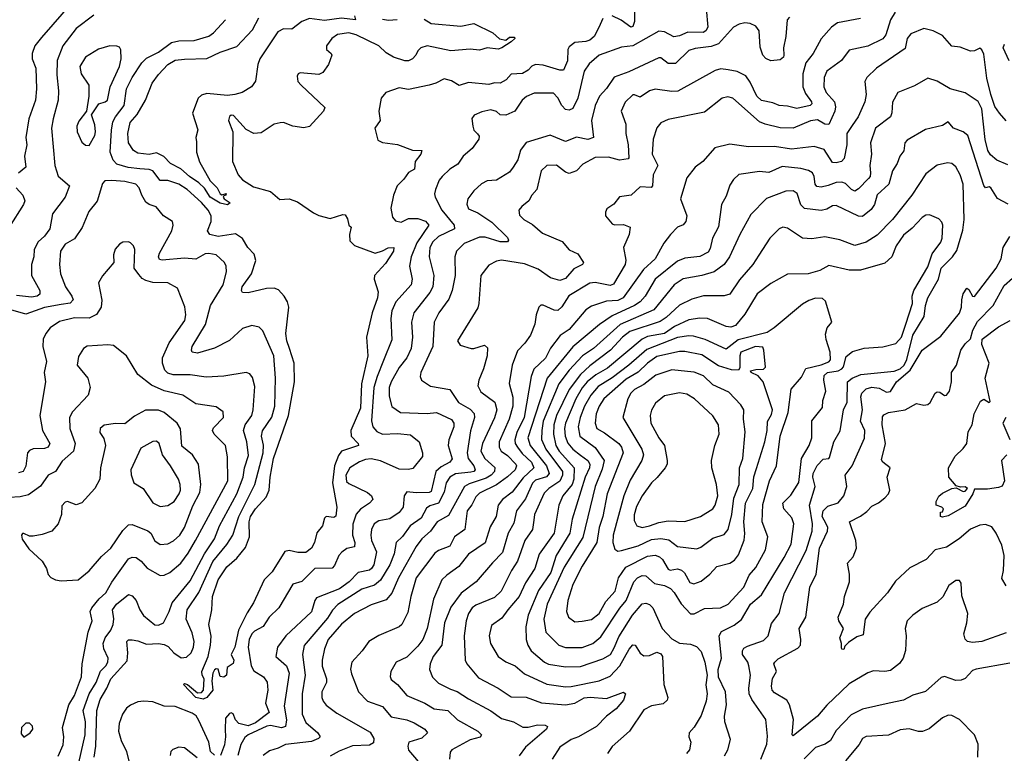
# Model space of a CAD drawing. Extents: x 1954683 to 2060285, y 904798 to 1016299.
# Tile 282 of 472: x 1994782 to 2000055, y 967326 to 971255. Entities that reach past the tile are written whole.
import ezdxf

# ---------------------------------------------------------------- set-up
doc = ezdxf.new("R2010")
doc.units = 0

msp = doc.modelspace()

# ---------------------------------------------------------------- linework, layer by layer
at = {"layer": '0CON10XD'}
for points in [[(1995068.5, 971355), (1994899.1, 971160.9), (1994863.6, 971115), (1994848.1, 971075), (1994849.4, 971045), (1994867.8, 970995), (1994872.5, 970885), (1994867.1, 970825), (1994831.5, 970725), (1994815.4, 970625), (1994821.1, 970585), (1994808.2, 970525), (1994814.4, 970465.6), (1994776.2, 970433.8)], [(1995179.7, 971280.3), (1995085, 971209.1), (1995014, 971115), (1994982.3, 971037.7), (1994980.4, 970960.4), (1994990.8, 970875), (1994989, 970825), (1994961.1, 970725), (1994953.3, 970675), (1994971.2, 970475), (1994987.3, 970417.3), (1995049.2, 970365), (1995025.9, 970305), (1994957.3, 970215), (1994942.8, 970135), (1994914.5, 970095.5), (1994881.5, 970065), (1994859.6, 970025), (1994858.2, 969985), (1994845.4, 969944.6), (1994845.9, 969885), (1994890.5, 969805), (1994890, 969785), (1994875.9, 969774.1), (1994845, 969768.8), (1994765, 969778.9)], [(1996575, 971276.9), (1996580, 971255), (1996505, 971264.2), (1996415, 971251), (1996335, 971262.3), (1996293.5, 971246.5), (1996240, 971205), (1996195, 971206.2), (1996165, 971191.2), (1996067.6, 971045), (1996057.1, 971015), (1996044.4, 970925.6), (1996024.3, 970895.7), (1995973.3, 970865), (1995935.2, 970854.8), (1995895, 970849.8), (1995785, 970860.7), (1995755, 970850.4), (1995738.8, 970835), (1995708.1, 970755), (1995735.8, 970665), (1995726, 970625), (1995728.3, 970601.7), (1995729.2, 970545), (1995744.7, 970494.7), (1995801.5, 970391.5), (1995839.5, 970355), (1995855, 970323.3), (1995865, 970316.7), (1995887.5, 970325), (1995886.7, 970315), (1995875, 970312.5), (1995871.2, 970305), (1995876.7, 970295), (1995910, 970275), (1995895, 970263.1), (1995855, 970271.8), (1995803.1, 970305), (1995772.5, 970352.5), (1995742.3, 970382.3), (1995691.9, 970415), (1995645, 970455.8), (1995588.9, 970485), (1995553.3, 970523.3), (1995515, 970542.9), (1995475, 970533.3), (1995415, 970540.6), (1995392.5, 970555), (1995364.3, 970595), (1995361.1, 970645), (1995373.6, 970705), (1995411.9, 970748.1), (1995456.4, 970823.6), (1995491.4, 970915), (1995525, 970962), (1995575.6, 971015), (1995615, 971038.2), (1995665, 971043.7), (1995785, 971048), (1995855, 971081.4), (1995945, 971112.4), (1996028.5, 971201.5), (1996063.3, 971265)], [(1998457.8, 971315), (1998467.2, 971215), (1998457.3, 971195), (1998442.6, 971187.4), (1998360.6, 971189.4), (1998315, 971168.4), (1998285, 971163.5), (1998235, 971190.3), (1998205, 971194.1), (1998065, 971115.2), (1998005, 971108.5), (1997885, 971066.1), (1997831.5, 971018.5), (1997805, 970979.2), (1997771.1, 970835), (1997745, 970780.5), (1997725, 970770), (1997705, 970773.8), (1997686.2, 970795), (1997665, 970837.5), (1997641.7, 970861.7), (1997538, 970862), (1997496.7, 970843.3), (1997472.9, 970825), (1997433.8, 970766.2), (1997385, 970743.8), (1997356.2, 970745), (1997335, 970763.5), (1997305, 970772.5), (1997257.9, 970762.1), (1997215.7, 970744.3), (1997204.2, 970725.8), (1997209.2, 970685), (1997215, 970663.8), (1997233.2, 970643.2), (1997242.3, 970632.3), (1997240.8, 970615), (1997205.6, 970565), (1997157.8, 970525), (1997128.3, 970481.7), (1997085, 970455.5), (1997044.7, 970415.3), (1997029.5, 970395), (1997008.6, 970345), (1997003, 970323), (1997006.9, 970305), (1997042.1, 970235), (1997108.2, 970155), (1997111.3, 970135), (1997025, 970094.7), (1996995, 970065.4), (1996979.2, 970035), (1996975.8, 969985), (1997000.6, 969885), (1996994.8, 969825), (1996979.4, 969795), (1996893.1, 969685), (1996881, 969635), (1996886.5, 969555), (1996878.4, 969495), (1996854.7, 969445), (1996815, 969392.1), (1996771.2, 969315), (1996761.3, 969285), (1996760.9, 969239.1), (1996775, 969184.2), (1996821.2, 969151.2), (1996965, 969146.2), (1997015, 969151.1), (1997095, 969114.5), (1997107.1, 969095), (1997106.9, 969075), (1997080.6, 969005), (1997076.5, 968975), (1997097.5, 968902.5), (1997085, 968886.2), (1997038.8, 968861.2), (1997010.8, 968835), (1996985, 968728.2), (1996975, 968723.2), (1996905, 968720.6), (1996855, 968726.7), (1996840.8, 968705), (1996836.1, 968645), (1996814, 968615), (1996765, 968581.9), (1996705, 968570.3), (1996680, 968555), (1996665.8, 968525), (1996663.2, 968495), (1996666.9, 968465), (1996692.4, 968405), (1996678.8, 968335), (1996666.7, 968315), (1996655, 968307.7), (1996595, 968294.1), (1996546.5, 968245), (1996495, 968206.1), (1996372.1, 968157.9), (1996362.5, 968145), (1996345, 968084.4), (1996206.8, 967955), (1996162.9, 967895), (1996153.3, 967845), (1996211.2, 967795), (1996225.2, 967755.2), (1996197.7, 967577.7), (1996211.5, 967505), (1996205, 967470), (1996185, 967462.8), (1996125.7, 967474.3), (1996105, 967471.7), (1996005.6, 967425), (1995988.7, 967411.3), (1995966.2, 967373.8), (1995950.5, 967315)], [(1999470.7, 971295), (1999445.3, 971255), (1999420.8, 971175), (1999405, 971153.4), (1999325, 971113.1), (1999225, 971091.5), (1999183.6, 971036.4), (1999105, 970979.5), (1999091.3, 970945), (1999088.9, 970895), (1999101.8, 970865), (1999146.1, 970815), (1999151.1, 970788.9), (1999146.9, 970765), (1999115, 970694.6), (1999095, 970696.6), (1999055, 970718.6), (1999016.9, 970713.1), (1998925, 970674.7), (1998855, 970676.6), (1998775, 970695.4), (1998745, 970708.2), (1998600.8, 970835), (1998575, 970843.1), (1998545, 970834.4), (1998449.3, 970760.7), (1998255, 970720), (1998216.7, 970703.3), (1998195, 970675.8), (1998174.5, 970615), (1998170, 970535), (1998200, 970475), (1998174.5, 970425), (1998172, 970365), (1998164.1, 970355.9), (1998105, 970359.4), (1998057.5, 970315), (1997995, 970306.2), (1997963.3, 970266.7), (1997927.3, 970242.7), (1997918.8, 970225), (1997918.8, 970205), (1997955, 970162.5), (1997967, 970157), (1998015, 970158.8), (1998051.2, 970145), (1998045.7, 970105.7), (1998016.4, 970035), (1998028.2, 969968.2), (1998025.3, 969945), (1997962, 969838), (1997945, 969831.1), (1997865, 969848.4), (1997835, 969844.6), (1997723.1, 969776.9), (1997685, 969716.7), (1997665, 969698.5), (1997645, 969700), (1997585, 969726.9), (1997573.5, 969726.5), (1997562.5, 969715), (1997548, 969675), (1997541.4, 969625), (1997517.7, 969565), (1997488.1, 969521.9), (1997447.7, 969482.3), (1997418.8, 969405), (1997403.8, 969306.2), (1997423.5, 969233.5), (1997423.3, 969185), (1997404, 969116), (1997350.8, 968995), (1997349.1, 968965), (1997360, 968945), (1997395, 968921.2), (1997438.8, 968875), (1997443.4, 968865), (1997435.9, 968845), (1997395, 968807.1), (1997335, 968764.4), (1997245, 968718.6), (1997225, 968700), (1997203.7, 968656.3), (1997178.4, 968625), (1997166.9, 968525), (1997110.6, 968485), (1997085.7, 968435), (1997025, 968412.2), (1997005, 968397.7), (1996906.1, 968265), (1996876.4, 968165), (1996860.4, 968079.6), (1996828.5, 968015), (1996815, 968003.1), (1996705, 967956.5), (1996651.4, 967925), (1996615.6, 967875), (1996561.1, 967815), (1996553.1, 967776.9), (1996558.3, 967751.7), (1996596.4, 967655), (1996644.4, 967605), (1996725, 967577.3), (1996770.7, 967520.7), (1996854.8, 967504.8), (1996895, 967489.4), (1996951.4, 967455), (1996965.7, 967435), (1996935, 967406.9), (1996866.7, 967385), (1996860, 967365), (1996865, 967342.5), (1996947.9, 967245)], [(1998074.5, 971295), (1998074.5, 971245), (1998065, 971219.2), (1998055, 971215.7), (1998002.7, 971252.7), (1997955, 971275.5)], [(1995927.5, 970742.5), (1995915, 970744.2), (1995905, 970736), (1995901.1, 970715), (1995922.9, 970655), (1995922.5, 970495), (1995951.5, 970425), (1995975, 970398.2), (1996035, 970360.5), (1996125.2, 970335.2), (1996175, 970291.5), (1996225, 970296.7), (1996270.6, 970280.6), (1996355, 970220.5), (1996385, 970207.1), (1996445, 970191.2), (1996512.3, 970212.3), (1996525, 970210), (1996538.3, 970188.3), (1996544.2, 970154.2), (1996558, 970145), (1996549.3, 970105), (1996550.2, 970070.2), (1996576, 970046), (1996685, 970005.3), (1996725, 970017.4), (1996755, 970034.3), (1996785.8, 970035.8), (1996783.8, 970015), (1996740.4, 969949.6), (1996681.8, 969885), (1996680, 969865), (1996702.1, 969797.9), (1996697.9, 969765), (1996669.8, 969685), (1996638.7, 969555), (1996646.5, 969455), (1996613.4, 969305), (1996607.8, 969175), (1996555.7, 969054.3), (1996557.9, 969025), (1996595.6, 968985), (1996595.8, 968975), (1996505, 968944.1), (1996488.8, 968921.2), (1996468.6, 968865), (1996456.8, 968775), (1996480.4, 968645), (1996474.6, 968595.4), (1996465, 968588.9), (1996422.9, 968595), (1996414.6, 968585), (1996404.5, 968545), (1996372.6, 968507.4), (1996360.7, 968455), (1996344.5, 968425), (1996315, 968401.8), (1996271.5, 968401.5), (1996225, 968412.8), (1996202.5, 968407.5), (1996135, 968297.3), (1996091.6, 968255), (1996035, 968131.4), (1996000.8, 968079.2), (1995954.1, 967985), (1995934.5, 967895), (1995913.8, 967855), (1995928.8, 967825), (1995925, 967807.5), (1995894, 967785), (1995888.8, 967745), (1995875, 967733.3), (1995855, 967737.5), (1995845, 967776.7), (1995835, 967778.8), (1995825, 967772.5), (1995816.2, 967755), (1995811.9, 967715), (1995816.2, 967665), (1995784.3, 967625), (1995765, 967615.5), (1995725.7, 967625), (1995658.8, 967695), (1995665, 967699.2), (1995681.2, 967695), (1995735, 967649.1), (1995755, 967652.5), (1995767.1, 967665), (1995770.6, 967725), (1995760, 967745), (1995758.1, 967765), (1995790.8, 967845), (1995804.6, 967905.4), (1995806.7, 967953.3), (1995795.8, 968015), (1995810.8, 968095), (1995815.4, 968165), (1995844.6, 968255), (1995891.1, 968325), (1995945, 968371.5), (1995992.3, 968427.7), (1996012.6, 968485), (1996011, 968565), (1996018.1, 968595), (1996045, 968634.6), (1996102, 968698), (1996117.4, 968735), (1996122.9, 968805), (1996140.8, 968905), (1996221.6, 969135), (1996254.7, 969315), (1996252.7, 969415), (1996226.5, 969493.5), (1996212.1, 969535), (1996207.5, 969575), (1996223.8, 969715), (1996217.1, 969745), (1996198.8, 969775), (1996167.9, 969807.9), (1996145, 969816.9), (1996103.3, 969815), (1996005, 969792.3), (1995975, 969794.5), (1995969.4, 969805), (1995972.9, 969825), (1996023.2, 969895), (1996046.7, 969965), (1996038.7, 969998.7), (1996003.1, 970035), (1995975, 970082.9), (1995937.7, 970107.7), (1995845, 970094.3), (1995800, 970105), (1995788.1, 970125), (1995808.4, 970175), (1995807.5, 970205), (1995791.1, 970235), (1995755, 970276.9), (1995679.7, 970345), (1995635, 970374.2), (1995575, 970394.7), (1995535, 970393.8), (1995495, 970446.1), (1995475, 970453.7), (1995425, 970456.9), (1995363.9, 970463.9), (1995302.3, 970482.3), (1995282.4, 970502.4), (1995267.5, 970545), (1995273.7, 970663.7), (1995281.8, 970708.2), (1995295, 970735.8), (1995341.6, 970795), (1995353.4, 970885), (1995385, 970945.4), (1995436.2, 971025), (1995461.1, 971048.9), (1995525, 971080.8), (1995595, 971133.1), (1995635, 971142.7), (1995716.4, 971143.6), (1995795, 971167.3), (1995819.4, 971185), (1995884.6, 971255.4)], [(1997905, 971262), (1997884.2, 971214.2), (1997858.2, 971165), (1997835, 971145.8), (1997815, 971138), (1997755, 971133.1), (1997725, 971110.5), (1997717.2, 971095), (1997715.9, 971035), (1997695, 970984.6), (1997675.4, 970984.6), (1997585, 971012.5), (1997545, 971015.3), (1997525, 971006.8), (1997505.2, 970984.8), (1997475, 970966.4), (1997415, 970964.3), (1997387.3, 970932.7), (1997355, 970916.2), (1997325, 970916.7), (1997295, 970908.8), (1997185, 970918.4), (1997135, 970902.5), (1997095, 970928.5), (1997055, 970938.6), (1997011.2, 970915), (1996975, 970905.4), (1996865, 970881.5), (1996815, 970890.6), (1996742.5, 970865), (1996717.5, 970835), (1996705.6, 970765), (1996711.9, 970715), (1996684.3, 970675), (1996700.3, 970610.3), (1996725, 970597.5), (1996805, 970586.2), (1996885, 970557.1), (1996935.7, 970555), (1996930, 970535), (1996900.9, 970495), (1996897.3, 970455), (1996865, 970436.5), (1996839.5, 970400.5), (1996804, 970365), (1996784.2, 970315), (1996770, 970245), (1996778, 970198), (1996795, 970177.5), (1996825, 970170.6), (1996865, 970189.7), (1996915, 970191.4), (1996955, 970177.1), (1996972.7, 970155), (1996909.1, 970060.9), (1996878.1, 969985), (1996870, 969935), (1996883.9, 969866.1), (1996878.5, 969835), (1996797.2, 969745), (1996774.3, 969695.7), (1996770, 969655), (1996775, 969540), (1996730.6, 969430.6), (1996696, 969345), (1996679.6, 969285), (1996666.9, 969106.9), (1996673.5, 969075), (1996695, 969048.9), (1996725, 969035.8), (1996805, 969038.9), (1996875, 969031.4), (1996920.8, 968995), (1996939.6, 968935), (1996940, 968915), (1996888.1, 968851.9), (1996864.7, 968845.3), (1996815, 968847.5), (1996715, 968892.4), (1996665, 968902.7), (1996635, 968899.8), (1996602.2, 968887.8), (1996550, 968855), (1996529.4, 968815), (1996532.6, 968782.6), (1996545, 968771.2), (1996645, 968723.8), (1996666.5, 968705), (1996672.7, 968685), (1996655, 968665.4), (1996606.7, 968633.3), (1996583.3, 968606.7), (1996566.1, 968553.9), (1996565.2, 968495.2), (1996577.3, 968455), (1996575, 968431.9), (1996535, 968422.7), (1996506.9, 968403.1), (1996491.1, 968385), (1996468, 968332), (1996455, 968317.9), (1996362, 968315), (1996293.3, 968246.7), (1996245, 968232), (1996170.7, 968105), (1996118.5, 968055), (1996085.2, 968004.8), (1996039.1, 967980.9), (1996025, 967965.6), (1996011.4, 967935), (1996005.2, 967895), (1996022.4, 967795), (1996036.9, 967766.9), (1996087.8, 967735), (1996107, 967707), (1996110.6, 967665), (1996099.1, 967595), (1996118.2, 967545), (1996045, 967489.3), (1996005, 967473.2), (1995956.2, 967486.2), (1995938.1, 967505), (1995925, 967536.5), (1995915, 967542.1), (1995905, 967539.2), (1995884.1, 967515), (1995882.7, 967452.7), (1995885.2, 967414.8), (1995879.3, 967370.7), (1995857.1, 967315)], [(1996947.9, 971257.9), (1996985.4, 971235.4), (1997145, 971220.6), (1997215, 971234.2), (1997316.7, 971185), (1997352.6, 971152.6), (1997385, 971145.6), (1997405, 971162.2), (1997432.5, 971162.5), (1997433.8, 971155), (1997415, 971137.5), (1997365, 971103.9), (1997345, 971097.5), (1997285, 971103.9), (1997245, 971091.8), (1997195, 971096.9), (1997091.7, 971088.3), (1996965, 971115.7), (1996930.5, 971105), (1996915, 971088.6), (1996904.3, 971065), (1996885.8, 971045), (1996865, 971035.5), (1996845, 971035.4), (1996784.4, 971055), (1996745, 971077.9), (1996705, 971116.1), (1996584.4, 971175), (1996545, 971184.2), (1996484.2, 971175.8), (1996454.4, 971155), (1996425.6, 971115), (1996425.7, 971095), (1996450.6, 971075), (1996453.3, 971065), (1996435.4, 971014.6), (1996405, 970973.3), (1996385, 970962), (1996285, 970971.2), (1996274.1, 970965.9), (1996267.7, 970952.3), (1996272, 970925), (1996288.8, 970905), (1996416.7, 970785), (1996408.8, 970765), (1996335, 970684), (1996304.4, 970675.6), (1996245, 970685.4), (1996195, 970704.6), (1996176.3, 970703.7), (1996144.5, 970695.5), (1996075, 970650), (1996035.5, 970645.5), (1995995, 970667.1), (1995927.5, 970742.5)], [(1999285, 971262.3), (1999161.5, 971238.5), (1999130, 971215), (1999075, 971152.5), (1999031.2, 971075), (1998992.8, 971025), (1998976, 970965), (1998975.7, 970895), (1998990.6, 970860.6), (1999022.8, 970815), (1999024.6, 970805), (1999014.8, 970795.2), (1998945, 970779.6), (1998895, 970792.5), (1998848.8, 970795), (1998815, 970810.8), (1998755, 970822.7), (1998730, 970845), (1998695, 970921.2), (1998670.7, 970955), (1998625, 970978.1), (1998577.1, 970987.1), (1998538, 970992), (1998506.1, 970983.9), (1998307, 970873), (1998275, 970870.4), (1998185, 970882.7), (1998155.8, 970875), (1998105, 970840.6), (1998075, 970853.6), (1998065, 970852.1), (1998025, 970813.1), (1998002.9, 970765), (1998028.5, 970695), (1998027.7, 970645), (1998040, 970585), (1998044.3, 970515), (1998040, 970510), (1997995, 970503.2), (1997935, 970519.5), (1997865, 970517.5), (1997798.3, 970481.7), (1997764.4, 970445.6), (1997725, 970431.4), (1997705, 970438.1), (1997656.9, 970476.9), (1997605, 970474.3), (1997574.2, 970445), (1997551.2, 970345), (1997524.4, 970315.6), (1997508, 970285), (1997470.6, 970255), (1997455.5, 970234.5), (1997458.9, 970208.9), (1997482.9, 970185), (1997528.9, 970158.9), (1997582, 970112), (1997687.4, 970067.4), (1997725, 970022.9), (1997771.1, 970001.1), (1997802.2, 969955), (1997796.9, 969945), (1997749.4, 969920.6), (1997705, 969869.5), (1997675, 969859.2), (1997625, 969872.5), (1997559.6, 969919.6), (1997485, 969947.7), (1997363.3, 969966.7), (1997335, 969962.5), (1997295, 969940.8), (1997251.9, 969885), (1997241.8, 969735), (1997235, 969711.2), (1997127.5, 969535), (1997141.5, 969511.5), (1997200, 969495), (1997215, 969494), (1997271.4, 969511.4), (1997288.3, 969498.3), (1997286.4, 969455), (1997266.8, 969385), (1997240.8, 969325), (1997235.9, 969295), (1997251.8, 969261.8), (1997325.9, 969205.9), (1997336.7, 969165), (1997325, 969123.3), (1997260.4, 968985), (1997252.3, 968945), (1997273, 968905), (1997326.3, 968856.3), (1997325.7, 968835), (1997307.6, 968815), (1997279.8, 968800.2), (1997189.9, 968770.1), (1997163.5, 968755), (1997079.4, 968600.6), (1997018.4, 968565), (1996983.1, 968515), (1996935.9, 968475), (1996905, 968433.8), (1996811.3, 968265), (1996775.6, 968184.4), (1996745, 968148.5), (1996665, 968120.7), (1996575, 968074.7), (1996505, 968017.9), (1996434.1, 967935), (1996415.3, 967885), (1996402.6, 967825), (1996402.9, 967792.9), (1996425.4, 967724.6), (1996424.5, 967705), (1996400.4, 967655), (1996400.9, 967625), (1996408.1, 967605), (1996424.2, 967584.2), (1996480.2, 967540.2), (1996658.6, 967438.6), (1996679.1, 967405), (1996677.6, 967382.4), (1996655, 967370.3), (1996565, 967365.8), (1996492.6, 967337.4), (1996445, 967310.9)], [(1996725, 971257.5), (1996756.7, 971253.3), (1996802.9, 971257.1)], [(1998905, 971269.6), (1998892.7, 971255), (1998884.8, 971165), (1998872.6, 971105), (1998875.2, 971065), (1998872.7, 971055), (1998855, 971040.5), (1998805, 971035.9), (1998778, 971048), (1998761.8, 971065), (1998747.9, 971107.9), (1998741.7, 971195), (1998725, 971221.2), (1998695, 971234.7), (1998665, 971237.8), (1998635, 971231.8), (1998604.4, 971215), (1998524.3, 971125.7), (1998485, 971111.1), (1998399.5, 971100.5), (1998365, 971090), (1998295, 971020), (1998255, 971021.2), (1998215, 971050.6), (1998205, 971051.9), (1998045, 970975.9), (1997965, 970946.7), (1997925, 970886.7), (1997886.9, 970845), (1997863.6, 970795), (1997845.2, 970714.8), (1997855, 970624.4), (1997825, 970614.2), (1997765, 970625.3), (1997705, 970603.2), (1997622.6, 970637.4), (1997495, 970596.9), (1997463.9, 970556.1), (1997450, 970505), (1997424.7, 970465.3)], [(2000065, 970714), (2000029.2, 970755), (2000005, 970791.2), (1999982.7, 970855), (1999961.8, 970941.8), (1999945, 971070), (1999935, 971094.3), (1999925, 971102.9), (1999895, 971088.7), (1999875, 971086.8), (1999818.5, 971108.5), (1999775, 971113.8), (1999725, 971170), (1999675, 971196.5), (1999625, 971208.6), (1999555, 971180), (1999535.6, 971155), (1999525, 971101.4), (1999370, 970995), (1999318.6, 970945), (1999308.6, 970925), (1999315.9, 970855), (1999308.2, 970815), (1999273.2, 970735), (1999240.5, 970689.5), (1999211.1, 970645), (1999212.8, 970585), (1999197.3, 970512.7), (1999184.1, 970495.9), (1999155, 970488.7), (1999135, 970490.6), (1999090, 970560), (1999036.5, 970576.5), (1998915, 970562.7), (1998825, 970577), (1998685, 970574), (1998585, 970589.5), (1998505, 970568.2), (1998440.6, 970495), (1998400, 970465), (1998355, 970407.5), (1998321.2, 970295), (1998354.3, 970205.7), (1998349.4, 970175), (1998335, 970157.1), (1998305, 970144), (1998267.1, 970105), (1998231.6, 970058.4), (1998185.5, 969974.5), (1998123.5, 969916.5), (1998014.9, 969765.1), (1997985, 969751.5), (1997925, 969747.3), (1997892.2, 969737.8), (1997845, 969720.9), (1997815, 969701.8), (1997725, 969596.8), (1997676.7, 969563.3), (1997625, 969496.2), (1997597.4, 969442.6), (1997536.4, 969383.6), (1997522.1, 969345), (1997483.8, 969125), (1997443.8, 969045), (1997433.8, 969005), (1997436.4, 968985), (1997447.6, 968965), (1997472.3, 968932.3), (1997523.3, 968885), (1997535.6, 968855), (1997479.2, 968800.8), (1997420, 968725), (1997367.7, 968685), (1997344.7, 968655), (1997333.9, 968595), (1997301, 968539), (1997275, 968452.7), (1997185, 968391.8), (1997133.1, 968326.9), (1997069.1, 968280.9), (1997043.3, 968255), (1996997.6, 968152.4), (1996965, 967994), (1996940.4, 967935), (1996915, 967899.6), (1996855, 967840.9), (1996797.5, 967815), (1996770, 967765), (1996766.8, 967736.8), (1996771.4, 967721.4), (1996805, 967694.4), (1996855.3, 967635.3), (1996951.4, 967595), (1997002.5, 967565), (1997075, 967556), (1997126.4, 967505), (1997235.8, 967445), (1997256.2, 967425), (1997247.9, 967412.1), (1997195, 967398.8), (1997095.7, 967345), (1997087.4, 967332.6), (1997083.3, 967295)], [(2000081.2, 971035), (2000048.5, 971105), (2000056.7, 971125)], [(1995155, 970581.2), (1995184.4, 970635), (1995187.3, 970655), (1995185, 970692.5), (1995166.7, 970745), (1995205.6, 970804.4), (1995240, 970815), (1995252.5, 970825), (1995265.9, 970895), (1995316.7, 971005), (1995324.7, 971045), (1995324.1, 971094.1), (1995317.5, 971107.5), (1995302.9, 971112.9), (1995264.5, 971114.5), (1995205, 971097.5), (1995135, 971054.3), (1995104.4, 971005), (1995111.1, 970965), (1995152.5, 970905), (1995152, 970845), (1995140, 970765), (1995098.3, 970711.7), (1995088.6, 970685), (1995089.4, 970655), (1995115, 970600), (1995135, 970584.2), (1995155, 970581.2)], [(2000075, 970477.8), (2000015, 970502.5), (1999982.1, 970532.1), (1999967.2, 970555), (1999953.5, 970613.5), (1999935, 970777.5), (1999915, 970817.5), (1999845, 970863.4), (1999765.8, 970885.8), (1999695, 970926.7), (1999645, 970942), (1999575, 970901.5), (1999484.3, 970865), (1999456.2, 970813.8), (1999452.6, 970757.4), (1999445, 970735.8), (1999365, 970674), (1999338.5, 970595), (1999343.2, 970535), (1999334.5, 970475), (1999339.2, 970435), (1999336.2, 970415), (1999328.2, 970405), (1999275, 970349.2), (1999255, 970337.1), (1999236.6, 970346.6), (1999205, 970378.2), (1999185.8, 970385.8), (1999155, 970383), (1999112.4, 970367.6), (1999075, 970358.7), (1999051.3, 970361.3), (1999041.6, 970375), (1999037.4, 970415), (1999027.7, 970435), (1999007.4, 970447.4), (1998965, 970458), (1998865, 970468.4), (1998795, 970437.3), (1998745, 970441.8), (1998633, 970427), (1998605, 970399.4), (1998585, 970368.6), (1998565, 970310), (1998541.5, 970265), (1998524.2, 970145.8), (1998492.2, 970085), (1998480.2, 970029.8), (1998469.2, 970010.8), (1998425, 969986.2), (1998345, 969978.5), (1998305, 969962.4), (1998185, 969865.3), (1998131.6, 969775), (1998105.3, 969745), (1998075, 969724.2), (1997955, 969670), (1997886.6, 969623.4), (1997745, 969503.7), (1997607.5, 969335), (1997503.8, 969015), (1997515.5, 968975), (1997603.5, 968865), (1997618.4, 968825), (1997603.6, 968806.4), (1997545, 968788.8), (1997527.9, 968772.1), (1997491.5, 968688.5), (1997442.1, 968625), (1997428.9, 968558.9), (1997398.1, 968505), (1997367.8, 968402.2), (1997313.8, 968346.2), (1997227.1, 968245), (1997146.7, 968183.3), (1997090.6, 968109.4), (1997057, 968025), (1997043.3, 967905), (1996996.2, 967845), (1996980.9, 967805), (1996977.5, 967775), (1996993.6, 967733.6), (1997025, 967701.5), (1997088.7, 967668.7), (1997125, 967657.7), (1997185, 967618), (1997305, 967553.2), (1997362.3, 967512.3), (1997426, 967495), (1997476, 967466), (1997505, 967465.4), (1997555, 967478.8), (1997596.8, 967476.8), (1997609.4, 967469.4), (1997604.3, 967455), (1997491.1, 967358.9), (1997457.4, 967312.6)], [(2000076.6, 970266.6), (2000018.3, 970298.3), (1999984, 970355), (1999975, 970360.6), (1999955, 970354.3), (1999945, 970366.9), (1999860, 970635), (1999835.2, 970655.2), (1999783.8, 970675), (1999755, 970707.5), (1999725, 970688.9), (1999633.2, 970666.8), (1999535, 970610), (1999522.7, 970595), (1999517.6, 970552.4), (1999495, 970524), (1999480.8, 970485)], [(1999480.8, 970485), (1999456.1, 970445), (1999436.6, 970375), (1999375, 970317.1), (1999360.4, 970265), (1999341.4, 970238.6), (1999295, 970202), (1999275, 970203.2), (1999155, 970259.6), (1999135, 970258.5), (1999105, 970240.8), (1999075, 970233.5), (1998985, 970243.6), (1998965, 970264.3), (1998945.2, 970325.2), (1998925, 970338.8), (1998885, 970337.7), (1998781.7, 970298.3), (1998697.7, 970212.3), (1998638.1, 970105), (1998583.4, 969985), (1998554.6, 969945), (1998500.8, 969905), (1998435, 969885.8), (1998335, 969867.8), (1998287.1, 969835), (1998178.4, 969701.6), (1997997.9, 969622.1), (1997854.7, 969495), (1997796.3, 969455), (1997725, 969377.6), (1997669, 969305), (1997586.4, 969105), (1997577.7, 969055), (1997577.2, 969007.2), (1997599.2, 968955), (1997688.7, 968835), (1997689.5, 968815), (1997675, 968783.9), (1997615.3, 968745), (1997590.8, 968719.2), (1997540, 968605), (1997535.3, 968575), (1997527.8, 968525), (1997487.8, 968465), (1997448.9, 968355), (1997416.7, 968305), (1997361.5, 968195), (1997325, 968160.7), (1997225, 968120.3), (1997205.2, 968104.8), (1997186.4, 968075), (1997173.7, 968035), (1997161.8, 967955), (1997167.3, 967825), (1997176.5, 967805), (1997239.4, 967729.4), (1997344.2, 967674.2), (1997415, 967629.1), (1997495, 967627.2), (1997576.8, 967596.8), (1997705, 967584.8), (1997755, 967594.3), (1997805, 967622.3), (1997836.9, 967626.9), (1997925, 967620), (1998015, 967654.2), (1998027.1, 967645), (1998015, 967611.4), (1997976.2, 967563.8), (1997925, 967524.5), (1997870.7, 967469.3), (1997775, 967414.5), (1997735, 967400.5), (1997675, 967359.4), (1997634, 967295)], [(1998751.8, 967295), (1998783.9, 967375), (1998786.9, 967416.9), (1998777.3, 967507.3), (1998703.9, 967613.9), (1998688.9, 967645), (1998686.3, 967675), (1998695.3, 967745), (1998687.7, 967795), (1998681.7, 967815), (1998653.8, 967855), (1998652.5, 967875), (1998661.1, 967888.9), (1998680.2, 967899.8), (1998765, 967930.8), (1998790, 967955), (1998808.7, 968021.3), (1998848.8, 968075), (1998878.4, 968185), (1998995, 968411.8), (1999026.1, 968515), (1999027.6, 968555), (1999012.3, 968655), (1999042.1, 968755), (1999030.5, 968805), (1999032.1, 968825), (1999053.3, 968866.7), (1999085, 968901.1), (1999115, 968904.4), (1999120, 968910), (1999142, 968995), (1999175.9, 969054.1), (1999193.7, 969166.3), (1999214.1, 969205.9), (1999215.3, 969315), (1999241.3, 969335), (1999286.9, 969355), (1999465, 969372.5), (1999497.8, 969385), (1999519, 969405), (1999532.6, 969435), (1999565, 969565.3), (1999627, 969665), (1999633, 969725), (1999645, 969766.4), (1999703.3, 969865), (1999717.1, 969925), (1999777.3, 969985), (1999800.6, 970019.4), (1999832.5, 970127.5), (1999839.8, 970185), (1999834.7, 970375), (1999819.2, 970425), (1999796.6, 970466.6), (1999775, 970484.3), (1999751.7, 970488.3), (1999695, 970475.6), (1999635, 970430), (1999559.6, 970315), (1999456.8, 970185), (1999375, 970100.9), (1999315, 970063.9), (1999255, 970045.4), (1999175, 970076), (1999095, 970091.8), (1999025, 970082.5), (1998975, 970085.4), (1998895, 970138.5), (1998870, 970145), (1998849.2, 970135), (1998799.5, 970085), (1998741.1, 969995), (1998708.5, 969945), (1998637.1, 969862.9), (1998585, 969785.6), (1998555, 969776.2), (1998445, 969775.8), (1998382.2, 969757.8), (1998315, 969725.8), (1998245, 969660.5), (1998211.8, 969638.2), (1998048.9, 969585), (1998010.5, 969555), (1997945.8, 969485), (1997835, 969401.2), (1997784.7, 969355.3), (1997725.7, 969274.3), (1997656.5, 969135), (1997642.7, 969085), (1997640.1, 969035), (1997653.9, 968975), (1997670.5, 968945), (1997706, 968906), (1997752, 968855), (1997749, 968795), (1997740.2, 968765), (1997691.1, 968705), (1997669.4, 968655), (1997643.7, 968505), (1997565, 968392.5), (1997541.4, 968315), (1997490.2, 968239.8), (1997457.9, 968165), (1997395.9, 968095), (1997365, 968050.4), (1997309.8, 968010.2), (1997296.1, 967955), (1997303.9, 967913.9), (1997344.6, 967844.6), (1997385, 967815.6), (1997435, 967793.8), (1997485, 967752.2), (1997605, 967695.9), (1997705, 967682.7), (1997735.6, 967684.4), (1997885, 967714.7), (1997945, 967739.2), (1997996.1, 967793.9), (1998045.7, 967884.3), (1998065, 967907.5), (1998078.6, 967905), (1998105, 967862.5), (1998125, 967848.2), (1998155, 967849.1), (1998195, 967867.5), (1998215, 967859.2), (1998224, 967845), (1998231.8, 967695), (1998253.1, 967625), (1998250.3, 967609.7), (1998228.5, 967591.5), (1998165, 967580), (1998125, 967559.2), (1998047.5, 967445), (1997955, 967363.1), (1997930.6, 967325)], [(1997424.7, 970465.3), (1997405, 970438.9), (1997335, 970395.8), (1997285, 970392.2), (1997255, 970376.7), (1997215, 970339.4), (1997182.5, 970295), (1997176.8, 970266.8), (1997185, 970242), (1997235, 970220), (1997310.7, 970170.7), (1997395, 970088.6), (1997400.8, 970075), (1997394.2, 970065.8), (1997354.6, 970065.4), (1997275, 970091.3), (1997245, 970090.8), (1997163.4, 970056.6), (1997121.5, 970015), (1997113.3, 969985), (1997114.2, 969885), (1997098.2, 969805), (1997080.9, 969759.1), (1997026.2, 969685), (1997002.5, 969635), (1996994.8, 969505), (1996930, 969365), (1996926.5, 969345), (1996934.6, 969324.6), (1996982.7, 969292.7), (1997085, 969274.3), (1997132.7, 969205), (1997195, 969169.3), (1997216.7, 969146.7), (1997218.4, 969125), (1997196.8, 969053.2), (1997178.1, 968935), (1997184.3, 968905), (1997215.2, 968865), (1997222.3, 968845), (1997214.3, 968835.7), (1997198.6, 968831.4), (1997116.9, 968823.1), (1997085, 968804.2), (1997065.6, 968775), (1997054.8, 968725), (1997025.3, 968665), (1996978.3, 968651.7), (1996960.5, 968639.5), (1996931.4, 968585), (1996873.5, 968545), (1996833, 968487), (1996798.5, 968455), (1996787.5, 968395), (1996764, 968335), (1996715, 968254), (1996682.7, 968227.3), (1996614.5, 968205.5), (1996486.1, 968123.9), (1996457.4, 968092.6), (1996430.9, 968049.1), (1996305, 967902.9), (1996295.9, 967855), (1996310.2, 967745), (1996294.8, 967645), (1996294.2, 967535), (1996315, 967490.9), (1996379.4, 967435), (1996390.6, 967415), (1996383.1, 967405), (1996345, 967389.8), (1996205, 967372.5), (1996167.1, 967352.9), (1996120.5, 967339.5), (1996086.2, 967313.8)], [(1996082.6, 969052.6), (1996132.8, 969127.2), (1996147.9, 969185), (1996151.4, 969335), (1996142.8, 969455), (1996085, 969589.2), (1996065, 969608.1), (1996025, 969616.7), (1995975, 969601.5), (1995905, 969537.8), (1995825, 969496.4), (1995735, 969469.6), (1995706, 969475), (1995701.9, 969485), (1995706.2, 969505), (1995778, 969622), (1995804.8, 969725), (1995871.6, 969835), (1995890, 969905), (1995887.5, 969935), (1995878.9, 969955), (1995835, 969996.2), (1995795, 970003.2), (1995775, 970000.4), (1995725, 969972.5), (1995665, 969977.2), (1995545, 969966.5), (1995531.1, 969971.1), (1995525.6, 969985), (1995530, 970005), (1995597.5, 970125), (1995604.2, 970155), (1995601.2, 970175), (1995552.5, 970205), (1995513.8, 970253.8), (1995475, 970266), (1995458.3, 970278.3), (1995436, 970315), (1995422.7, 970355), (1995404.7, 970374.7), (1995345, 970388), (1995275, 970394.6), (1995238.6, 970391.4), (1995225, 970377.5), (1995197.3, 970282.7), (1995151.7, 970228.3), (1995117.4, 970142.6), (1995075, 970081.9), (1995025, 970052.7), (1995000.4, 970015), (1994996.1, 969945), (1995001.2, 969895), (1995027.2, 969825), (1995061.6, 969775), (1995068.5, 969755), (1995052.5, 969737.5), (1995005, 969729.8), (1994915, 969713.6), (1994815, 969678.4), (1994735, 969701.8)], [(1994762.9, 970355), (1994799.2, 970315), (1994810, 970285), (1994802.9, 970265), (1994725.8, 970145)], [(1998556.8, 967313.2), (1998574.3, 967345), (1998589.1, 967399.1), (1998558.1, 967495), (1998556.7, 967525), (1998566.9, 967585), (1998561.5, 967655), (1998523.8, 967733.8), (1998522.5, 967775), (1998540.6, 967835), (1998527.7, 967955), (1998541.1, 967978.9), (1998607.8, 968012.2), (1998647.2, 968042.8), (1998696.2, 968125), (1998755, 968175.4), (1998877.2, 968375), (1998914.2, 968445.8), (1998928.1, 968555), (1998917.3, 968587.3), (1998874.5, 968635), (1998869.5, 968665), (1998911.5, 968708.5), (1998954.4, 968775.6), (1998969.3, 968905), (1999010, 968975), (1999024.1, 969015), (1999023.9, 969106.1), (1999081.7, 969178.3), (1999082.9, 969215), (1999099.1, 969265), (1999087.9, 969325), (1999091, 969349), (1999107.8, 969365), (1999165, 969375.1), (1999185.5, 969384.5), (1999194.3, 969395.7), (1999207.8, 969452.2), (1999241.6, 969478.4), (1999305, 969495.5), (1999405, 969502.8), (1999475, 969520.2), (1999505.1, 969554.9), (1999527.4, 969625), (1999563.6, 969735), (1999561.5, 969775), (1999570.6, 969805), (1999645, 969931.5), (1999669.3, 970000.7), (1999715, 970063.3), (1999723.3, 970085), (1999726.2, 970155), (1999720.9, 970170.9), (1999705, 970188.6), (1999655, 970210), (1999635, 970208.6), (1999615, 970195.6), (1999561.1, 970138.9), (1999515, 970101.2), (1999475.4, 970045), (1999452.1, 969985), (1999415, 969951.8), (1999285, 969913.2), (1999225, 969913.4), (1999115, 969937.9), (1999068.1, 969911.9), (1999005, 969894.2), (1998895, 969891.8), (1998805, 969841.5), (1998732.1, 969787.9), (1998665, 969677.6), (1998615, 969617.7), (1998590.9, 969609.1), (1998565, 969612.1), (1998465, 969654.7), (1998425, 969656.6), (1998365, 969647.4), (1998288.4, 969611.6), (1998235, 969574.2), (1998145, 969557.7), (1998115, 969543.7), (1997930.5, 969389.5), (1997867.6, 969352.4), (1997821.3, 969315), (1997795, 969284.2), (1997760.7, 969225), (1997705.8, 969095), (1997699.7, 969065), (1997703.7, 969025), (1997717.7, 968987.7), (1997745, 968955.2), (1997785, 968922.5), (1997825, 968894.6), (1997835.2, 968875), (1997832.9, 968855), (1997810.6, 968805), (1997740.7, 968579.3), (1997729, 968505), (1997655.2, 968385), (1997625.9, 968295), (1997561.4, 968198.6), (1997505.2, 968065), (1997492.7, 968002.7), (1997494.6, 967935), (1997503.4, 967905), (1997522.1, 967875), (1997592.7, 967815), (1997615, 967804.3), (1997705, 967788.3), (1997785, 967790.5), (1997905, 967831.2), (1997945.6, 967854.4), (1997965, 967891.4)], [(1995090.3, 967235), (1995132.2, 967425), (1995134.1, 967495), (1995121.4, 967555), (1995154.8, 967645), (1995191.9, 967705), (1995214.4, 967765.6), (1995243.5, 967795), (1995254.5, 967815), (1995256.4, 967835), (1995232.6, 967885), (1995229.4, 967915), (1995240.7, 967945), (1995269.4, 967985), (1995282.3, 968015), (1995286.2, 968046.2), (1995278.7, 968095), (1995301.2, 968125), (1995365, 968176.7), (1995385, 968168.9), (1995406.2, 968145), (1995425, 968094.3), (1995445, 968064.4), (1995505, 968014.3), (1995525, 968012), (1995552, 968025), (1995582.7, 968085), (1995598.6, 968131.4), (1995695, 968249.6), (1995772.2, 968395), (1995824.7, 968475), (1995851.6, 968545), (1995945, 968715.4), (1995979.6, 968805), (1995985.7, 968855), (1996008.1, 968921.9), (1995999.4, 968995), (1995981.2, 969055), (1995990.5, 969085), (1996025.2, 969135), (1996033.3, 969165), (1996041.1, 969291.1), (1996029.4, 969339.4), (1996015, 969359.1), (1995995, 969365.4), (1995875, 969345.5), (1995780.8, 969340.8), (1995695, 969352.4), (1995603.2, 969353.2), (1995575, 969362.5), (1995559, 969379), (1995546.1, 969415), (1995546.1, 969445), (1995582.8, 969525), (1995667.1, 969645), (1995672.7, 969675), (1995667, 969717), (1995626.9, 969816.9), (1995575, 969845.5), (1995495, 969848.1), (1995457.9, 969857.9), (1995438.5, 969868.5), (1995419.7, 969889.7), (1995394.7, 969925), (1995398.1, 970025), (1995390.8, 970045), (1995375, 970060.8), (1995365, 970065.8), (1995335, 970063.8), (1995317.3, 970052.7), (1995294.3, 970025.7), (1995284.3, 969995.7), (1995285.5, 969954.5), (1995225, 969883.8), (1995204.4, 969845.6), (1995222.5, 969752.5), (1995218, 969715), (1995194.1, 969675.9), (1995153.9, 969656.1), (1995075, 969658.6), (1994995, 969638.4), (1994945.5, 969605), (1994922.2, 969575), (1994908.5, 969545), (1994906.2, 969505), (1994925.4, 969425), (1994912.8, 969365), (1994920, 969315), (1994890, 969135), (1994904.7, 969055), (1994944.3, 968985.7), (1994934.7, 968965.3), (1994915, 968957.8), (1994855, 968956), (1994835, 968947.3), (1994823.8, 968935), (1994815.3, 968864.7), (1994800, 968835), (1994775, 968828.2)], [(2000065, 967971.1), (1999935, 967924.6), (1999885, 967919.5), (1999858.8, 967925), (1999845, 967936.7), (1999838.9, 967965), (1999855.4, 968025), (1999860.4, 968075), (1999828.6, 968168.6), (1999825, 968237.5), (1999815, 968251.2), (1999795, 968252), (1999758, 968225), (1999725.6, 968164.4), (1999695, 968136.2), (1999615, 968100.8), (1999565, 968066), (1999534.4, 968035.6), (1999524.4, 967995), (1999530, 967955), (1999525.8, 967875.8), (1999514.4, 967835), (1999493.3, 967806.7), (1999445, 967770), (1999415, 967764.6), (1999355, 967767.1), (1999325, 967757.1), (1999225, 967697.9), (1999182.5, 967657.5), (1999105, 967584.1), (1999055.6, 967524.4), (1998925, 967418.8), (1998920, 967425), (1998927, 967507), (1998905.4, 967585.4), (1998890.4, 967610.4), (1998825, 967649.4), (1998812.9, 967665), (1998808.5, 967685), (1998813.1, 967726.9), (1998834.4, 967765), (1998821.4, 967805), (1998826.7, 967815), (1998845, 967831.1), (1998950.4, 967889.6), (1998964.6, 967905.4), (1998966.2, 967935), (1998955.8, 967995), (1998991.5, 968055), (1999014.6, 968215), (1999047.5, 968285), (1999065.9, 968425), (1999108.6, 968515), (1999110, 968535), (1999101.1, 968555), (1999080.6, 968595), (1999085.5, 968624.5), (1999110.1, 968649.9), (1999165, 968667.7), (1999195.5, 968705), (1999211.8, 968755), (1999203.8, 968815), (1999240, 968865), (1999305.8, 969014.2), (1999307.6, 969055), (1999285.8, 969105), (1999295.8, 969165), (1999287.3, 969235), (1999292.1, 969255), (1999315, 969277.4), (1999345, 969286.8), (1999385, 969282.3), (1999425, 969261.1), (1999445, 969264.4), (1999478.2, 969315), (1999551.9, 969378.1), (1999615.5, 969485), (1999715, 969560.8), (1999815, 969683.8), (1999826.7, 969715), (1999827.1, 969755), (1999835, 969786.7), (1999855, 969817.5), (1999865, 969810), (1999884.3, 969774.3), (1999895, 969772.9), (2000012.5, 969925), (2000037.8, 969975), (2000049.1, 970035), (2000084.6, 970095)], [(2000065, 968223.3), (2000042.5, 968262.5), (2000051.1, 968305), (2000055.4, 968385), (2000041.2, 968441.2), (2000012.2, 968505), (1999988.3, 968538.3), (1999955, 968551.8), (1999925, 968547.3), (1999875, 968526.2), (1999813.6, 968475), (1999745, 968430.7), (1999685, 968416.5), (1999636.4, 968363.6), (1999549.9, 968320.1), (1999472.7, 968247.3), (1999430.4, 968185), (1999335, 968081.8), (1999310.7, 968045), (1999299.1, 967960.9), (1999265, 967950), (1999220.9, 967919.1), (1999200.9, 967899.1), (1999195, 967882.5), (1999185, 967883.8), (1999182.7, 967892.7), (1999183.3, 967915), (1999174.2, 967945), (1999193.8, 967995), (1999168.8, 968035), (1999166, 968055), (1999194.5, 968125), (1999199.6, 968165), (1999225.6, 968245), (1999227.1, 968285), (1999215.9, 968344.1), (1999245, 968377.5), (1999263.6, 968425), (1999259.6, 968465), (1999226, 968565), (1999284.6, 968595.4), (1999319.7, 968620.3), (1999345, 968650.5), (1999381.7, 968668.3), (1999416, 968695), (1999434.6, 968715.4), (1999441.5, 968735), (1999428.2, 968805), (1999443.8, 968855), (1999404.5, 968884.5), (1999397.1, 968897.1), (1999419.3, 968985), (1999400.4, 969085), (1999402.1, 969127.9), (1999410.6, 969139.4), (1999435, 969150.6), (1999525, 969165.4), (1999585, 969200), (1999625, 969191.4), (1999645.6, 969194.4), (1999657.5, 969205), (1999684.3, 969255), (1999695, 969262.5), (1999710, 969260), (1999735, 969242), (1999746.2, 969245), (1999762, 969265), (1999773.1, 969315), (1999772.5, 969365), (1999799.6, 969405), (1999821.8, 969485), (1999845, 969518.6), (1999873.8, 969546.2), (1999887.3, 969592.7), (1999911.4, 969638.6), (1999995.9, 969724.1), (2000055, 969831.5), (2000098.8, 969871.2)], [(1997705, 967892.5), (1997795, 967893.5), (1997850.9, 967915), (1997895, 967950.4), (1997996.9, 968103.1), (1998031, 968145), (1998071.9, 968245), (1998091.2, 968265), (1998115, 968277.8), (1998135.7, 968275.7), (1998182.2, 968235), (1998235.8, 968225), (1998268.1, 968208.1), (1998287.8, 968187.8), (1998325, 968126.7), (1998375, 968072.5), (1998395, 968072.7), (1998448.9, 968101.1), (1998534.7, 968104.7), (1998575.9, 968124.1), (1998661.1, 968215), (1998689.2, 968280.8), (1998725, 968320.6), (1998776, 968415), (1998789.6, 968485), (1998758.9, 968565), (1998762, 968658), (1998797.3, 968785), (1998835.3, 968865), (1998854.8, 969025.2), (1998897.9, 969152.1), (1998913, 969277), (1998968.5, 969341.5), (1998993.2, 969386.8), (1999075, 969406.1), (1999116.4, 969423.6), (1999125, 969434.4), (1999123.5, 969475), (1999101.6, 969541.6), (1999098.2, 969571.8), (1999105.9, 969604.1), (1999132, 969635), (1999097.5, 969747.5), (1999082.5, 969762.5), (1999045, 969764.2), (1999007.9, 969752.1), (1998975, 969732), (1998823.5, 969605), (1998785, 969580.6), (1998629.4, 969540.6), (1998565, 969491.4), (1998453.1, 969543.1), (1998390.2, 969560.2), (1998365, 969562.1), (1998305, 969552.6), (1998141.6, 969488.4), (1998045.2, 969405), (1997955, 969337.5), (1997879.8, 969290.2), (1997840.8, 969245), (1997806.8, 969185), (1997783.1, 969125), (1997772.8, 969075), (1997781.2, 969025), (1997865, 968964.1), (1997912.3, 968895), (1997902.4, 968847.6), (1997864.3, 968755.7), (1997797.8, 968482.2), (1997697.4, 968322.6), (1997607.3, 968125), (1997588.6, 968045), (1997600.4, 967975), (1997669.5, 967905), (1997705, 967892.5)], [(2000068.8, 968925), (2000041.1, 968895), (2000055.6, 968785), (2000043.1, 968756.9), (2000025, 968749.1), (1999965, 968741.5), (1999895, 968740), (1999886, 968715), (1999845, 968650), (1999755, 968598.8), (1999725, 968590), (1999713.8, 968593.8), (1999713, 968617), (1999725, 968620), (1999730, 968635), (1999720, 968645), (1999690, 968655), (1999690, 968675), (1999705, 968702.5), (1999725, 968720), (1999775, 968744), (1999797.5, 968747.5), (1999835, 968728), (1999845, 968729.2), (1999858.8, 968745), (1999845, 968752.5), (1999821.2, 968751.2), (1999798.3, 968758.3), (1999757.5, 968805), (1999756.2, 968855), (1999791.9, 968918.1), (1999835, 968959.4), (1999853.8, 968986.2), (1999862.4, 969047.6), (1999883.1, 969085), (1999894.6, 969145), (1999927.6, 969212.4), (1999945, 969223.6), (1999975, 969205.8), (1999979.6, 969210.4), (1999952.6, 969335), (1999973.7, 969415), (1999935.8, 969515), (1999936.5, 969543.5), (2000025, 969610.4), (2000086, 969644)], [(1994988.5, 967311.5), (1995015, 967371.2), (1995019.4, 967415), (1995012.2, 967465), (1995045.2, 967584.8), (1995076.1, 967635), (1995113.1, 967735), (1995116.8, 967805), (1995148.8, 967975), (1995170.8, 968035), (1995160.4, 968085), (1995168.8, 968105), (1995207.3, 968152.7), (1995244.2, 968185.8), (1995275, 968242.2), (1995365, 968367.9), (1995385, 968376), (1995405.2, 968375.2), (1995433.1, 968355), (1995465, 968318.5), (1995535, 968279.1), (1995555, 968279.6), (1995586.2, 968293.8), (1995645.3, 968345), (1995685, 968397.1), (1995723.7, 968466.3), (1995896.7, 968785), (1995894.6, 968914.6), (1995884.2, 968975), (1995823.1, 969035), (1995814.4, 969055), (1995820.5, 969069.5), (1995874.3, 969125), (1995872, 969155), (1995835, 969181.9), (1995725, 969197.5), (1995655, 969243.9), (1995555, 969267.4), (1995488.5, 969298.5), (1995415.7, 969355), (1995354.1, 969454.1), (1995285, 969510), (1995255, 969514.4), (1995143.7, 969506.3), (1995124.2, 969495), (1995097.8, 969452.2), (1995090.8, 969405), (1995146.9, 969335), (1995159.4, 969285), (1995148.6, 969245), (1995065, 969155.6), (1995049.6, 969125), (1995050.9, 969065), (1995078.5, 968985), (1995069.5, 968945), (1995010, 968890), (1994974.6, 968835.4), (1994935, 968815.6), (1994893, 968757), (1994829.9, 968710.1), (1994785, 968698.9), (1994725, 968696.8)], [(1997755, 968029.5), (1997795, 968033.6), (1997845, 968043.3), (1997885, 968074.6), (1997921.6, 968138.4), (1997970.7, 968195), (1997989.4, 968265), (1998027.7, 968322.3), (1998145, 968382.4), (1998185, 968387.4), (1998209.1, 968379.1), (1998225, 968364.4), (1998255, 968312.5), (1998265, 968307.1), (1998305, 968314.1), (1998327.3, 968307.3), (1998343, 968293), (1998371.7, 968241.7), (1998392.9, 968232.9), (1998431.3, 968248.7), (1998478.6, 968285), (1998515, 968325.7), (1998585, 968344.4), (1998610.1, 968359.9), (1998631.2, 968388.8), (1998662.5, 968467.5), (1998665.9, 968504.1), (1998660.7, 968565), (1998668.9, 968665), (1998708.4, 968745), (1998713.1, 968806.9), (1998728.7, 968851.3), (1998772.3, 968995), (1998785.2, 969055), (1998787, 969103), (1998809, 969141), (1998813.7, 969165), (1998764, 969315), (1998737.4, 969347.4), (1998700, 969365), (1998696.7, 969375), (1998725, 969382.5), (1998765, 969383.3), (1998776.6, 969393.4), (1998768.1, 969485), (1998761.7, 969501.7), (1998722.5, 969505), (1998645, 969474), (1998638.2, 969455), (1998639.4, 969390.6), (1998631.5, 969378.5), (1998595, 969380.4), (1998525, 969401.3), (1998435, 969460.4), (1998345, 969478), (1998315, 969477.6), (1998195, 969451.3), (1998143.8, 969416.2), (1998095, 969367.7), (1998030.8, 969329.2), (1997911.4, 969225), (1997884.8, 969185), (1997869.3, 969145), (1997864.7, 969095), (1997872.7, 969065), (1997915, 969042.5), (1997990, 968985), (1998005.8, 968965), (1998013.3, 968935), (1997929.1, 968715), (1997906, 968595), (1997885, 968535.8), (1997872.8, 968455), (1997795, 968328.2), (1997745, 968230), (1997717.5, 968145), (1997710.8, 968085), (1997720.6, 968055), (1997755, 968029.5)], [(1997985, 968407.9), (1998005, 968411.8), (1998095, 968436.7), (1998165, 968470.7), (1998215, 968477.2), (1998259.5, 968469.5), (1998305, 968434.1), (1998408, 968422), (1998429.4, 968430.6), (1998495, 968477.5), (1998555, 968498.8), (1998576.5, 968525), (1998596.3, 968605), (1998607.1, 968692.9), (1998634.8, 968765), (1998636.9, 968855), (1998654.1, 968905), (1998668.1, 969048.1), (1998658.4, 969115), (1998660, 969165), (1998645, 969192.5), (1998579.5, 969259.5), (1998495, 969300), (1998445, 969347.5), (1998395, 969367.5), (1998358.4, 969371.6), (1998275, 969379.4), (1998189, 969351), (1998125, 969301.6), (1998074.7, 969275), (1998054.7, 969255), (1998038.6, 969225), (1998012.7, 969125), (1998114.2, 968955), (1998122.2, 968925), (1998113.3, 968895), (1998051.8, 968788.2), (1998017.1, 968705), (1997960.9, 968495), (1997959.5, 968455), (1997968.7, 968418.7), (1997985, 968407.9)], [(1998115, 968535.8), (1998155, 968544), (1998205, 968562.9), (1998255, 968571.6), (1998345, 968567.5), (1998428, 968595), (1998495, 968635.4), (1998507.5, 968655), (1998520.4, 968705), (1998514.7, 968765), (1998488.4, 968855), (1998487.6, 968895), (1998505.4, 968975), (1998528.2, 969035), (1998524.6, 969085), (1998494.1, 969134.1), (1998396.7, 969225), (1998355, 969250), (1998315, 969257.2), (1998235, 969241.1), (1998187.8, 969202.2), (1998165.2, 969164.8), (1998159.4, 969135), (1998162.5, 969095), (1998204.6, 969015), (1998234.7, 968974.7), (1998249.6, 968895), (1998249.2, 968875), (1998239.6, 968855), (1998196, 968804), (1998165, 968775.4), (1998115.8, 968705), (1998085, 968647.8), (1998073, 968603), (1998072.3, 968572.3), (1998086.7, 968545), (1998115, 968535.8)], [(1995005, 968250), (1995095, 968254.5), (1995155, 968302.5), (1995219.4, 968380.6), (1995270.5, 968425), (1995335, 968520), (1995365, 968550.5), (1995385, 968551.5), (1995468.2, 968518.2), (1995484.2, 968504.2), (1995505, 968463.5), (1995535, 968444.5), (1995575, 968447.3), (1995605, 968464), (1995639.3, 968495), (1995665, 968535.5), (1995708.7, 968651.3), (1995747.2, 968722.8), (1995752.1, 968765), (1995739.6, 968875), (1995707.8, 968925), (1995650.5, 968970.5), (1995643.3, 969063.3), (1995626.2, 969095), (1995555, 969150.9), (1995525, 969164), (1995455, 969163.1), (1995397.4, 969132.6), (1995345, 969090.8), (1995295, 969092), (1995235, 969082.7), (1995213.4, 969066.6), (1995210.5, 969045), (1995232, 969012), (1995242.1, 968975), (1995214.5, 968855), (1995212, 968795), (1995184.6, 968745), (1995115, 968667.8), (1995085, 968657.5), (1995037.5, 968675), (1995025, 968671.2), (1995008.3, 968651.7), (1995005.7, 968605), (1994987.5, 968555), (1994954.6, 968515.4), (1994902.8, 968497.2), (1994855, 968489.1), (1994835, 968488.9), (1994805, 968504), (1994796.4, 968503.6), (1994791.2, 968495), (1994795, 968473.3), (1994830.9, 968420.9), (1994902.5, 968355), (1994926, 968315), (1994933.9, 968283.9), (1994948, 968268), (1994974.4, 968254.4), (1995005, 968250)], [(2000063.8, 969125), (2000046.7, 969095), (2000085, 969007.5)], [(1995181.3, 967305), (1995190.7, 967365), (1995196, 967555), (1995212.6, 967615), (1995249, 967675), (1995269.6, 967725), (1995358.3, 967821.7), (1995362, 967865), (1995355.4, 967924.6), (1995365, 967934.4), (1995385, 967933.1), (1995415, 967928.5), (1995460.7, 967910.7), (1995525, 967913.4), (1995555, 967908.5), (1995577.2, 967897.2), (1995607.1, 967865), (1995647, 967837), (1995675, 967840.9), (1995700.6, 967865), (1995713.8, 967895), (1995716.1, 967925), (1995705, 967971.4), (1995673.6, 968043.6), (1995678.3, 968095), (1995741.9, 968188.1), (1995816, 968354), (1995891, 968445), (1995923.3, 968495), (1995955.2, 968595), (1996042.2, 968765), (1996086, 968936), (1996087.2, 968977.2), (1996077.9, 969025), (1996082.6, 969052.6)], [(1995535, 968647.8), (1995575, 968652.5), (1995608.9, 968675), (1995636.7, 968715), (1995643.6, 968735), (1995642.1, 968765), (1995631.8, 968795), (1995590.5, 968865), (1995546.9, 968925), (1995529.5, 968985), (1995515, 968997.5), (1995495, 968996.7), (1995430.2, 968959.8), (1995378.1, 968845), (1995378.3, 968818.3), (1995394, 968775), (1995443.5, 968743.5), (1995495, 968668.1), (1995535, 968647.8)], [(1997965, 967891.4), (1997990.9, 967949.1), (1998064.3, 968065), (1998115, 968126.5), (1998135, 968130.9), (1998155, 968122.5), (1998173.5, 968105), (1998222.5, 967995), (1998275, 967940), (1998315, 967915.3), (1998375, 967911.2), (1998407.6, 967897.6), (1998431.3, 967871.3), (1998452, 967815), (1998464.1, 967744.1), (1998457.7, 967692.3), (1998463.1, 967645), (1998458.5, 967605), (1998431.3, 967528.7), (1998393.8, 967466.2), (1998367.5, 967435), (1998365.8, 967415), (1998376.2, 967385), (1998368.8, 967345), (1998353.8, 967325)], [(2000085, 967809.2), (1999905, 967776.7), (1999885, 967768.9), (1999845, 967727.5), (1999825, 967716.9), (1999795, 967716.6), (1999735, 967736.7), (1999717.2, 967732.8), (1999632.4, 967657.6), (1999565, 967637.5), (1999515, 967610.4), (1999438.8, 967595), (1999295, 967561.5), (1999235, 967532.1), (1999155, 967448.6), (1999124.4, 967395), (1999095.8, 967375), (1999043.5, 967356.5), (1998983.9, 967296.1)], [(1995825, 967316.2), (1995804.1, 967335), (1995794.2, 967385), (1995742.2, 967502.2), (1995727.4, 967527.4), (1995705, 967541.4), (1995615, 967576.9), (1995555, 967578.1), (1995495, 967602.2), (1995446.1, 967606.1), (1995415, 967601.2), (1995375, 967583.6), (1995355, 967567.3), (1995332.1, 967535), (1995314.8, 967485), (1995312, 967445), (1995326.3, 967395), (1995354.2, 967335), (1995385, 967210)], [(1994805, 967412.5), (1994837.5, 967435), (1994852.5, 967455), (1994850.7, 967470.7), (1994835, 967486.7), (1994815, 967487.5), (1994791.2, 967465), (1994790.7, 967430.7), (1994805, 967412.5)], [(1999913.8, 967305), (1999915.6, 967375), (1999896, 967425), (1999816.2, 967506.2), (1999775, 967528.9), (1999755, 967529.4), (1999725, 967515.6), (1999652.1, 967457.9), (1999617, 967443), (1999595, 967442.7), (1999545, 967456.8), (1999498.1, 967451.9), (1999435, 967423.5), (1999315, 967415.6), (1999295, 967405.7), (1999277.4, 967372.6), (1999204.5, 967285)], [(1995731.7, 967301.7), (1995665, 967355.7), (1995635, 967358.6), (1995603, 967347), (1995591.2, 967335), (1995588, 967315)]]:
    msp.add_lwpolyline(points, dxfattribs=at)

doc.saveas('drawing.dxf')
